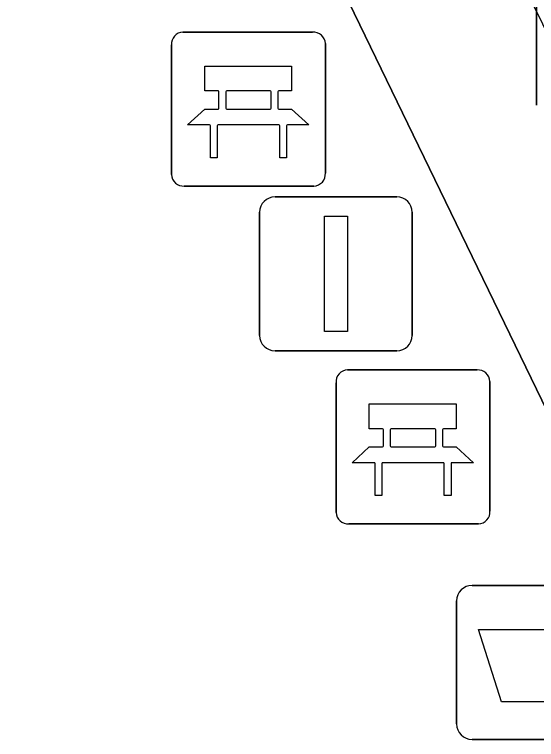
# Model space of a CAD drawing. Extents: x 160455 to 162082, y 388339 to 389736.
# Drawn here: x 161009.178 to 161012.565, y 388896.29 to 388900.994 of the extents above; entities that cross this region are included whole.
import ezdxf

# ---------------------------------------------------------------- set-up
doc = ezdxf.new("R2010")
doc.units = 0
for name, color, linetype in [('IMGEO_Afvalbak', 7, 'Continuous'), ('IMGEO_Bank', 7, 'Continuous'), ('IMGEO_Fietsenrek', 7, 'Continuous'), ('IMGEO_Lichtmast', 7, 'Continuous'), ('IMGEO_Voetgangersgebied_open', 7, 'Continuous'), ('IMGEO_Voetpad_open', 7, 'Continuous')]:
    doc.layers.add(name, color=color, linetype=linetype)

msp = doc.modelspace()

# ---------------------------------------------------------------- linework, layer by layer
at = {"layer": 'IMGEO_Afvalbak'}
for p, q in [((161012.1471, 388897.2895), (161012.9369, 388897.2895)), ((161012.9369, 388897.2895), (161012.1471, 388897.2895)), ((161012.0471, 388896.3905), (161012.0471, 388897.1895)), ((161012.0471, 388897.1895), (161012.0471, 388896.3905)), ((161012.9369, 388896.2905), (161012.1471, 388896.2905)), ((161012.1471, 388896.2905), (161012.9369, 388896.2905))]:
    msp.add_line(p, q, dxfattribs=at)
msp.add_lwpolyline([(161012.1898, 388897.0044), (161012.8942, 388897.0044), (161012.7454, 388896.5335), (161012.3386, 388896.5335), (161012.1898, 388897.0044)], dxfattribs=at)
for centre, start, end in [((161012.1471, 388897.1895), 90, 180), ((161012.1471, 388897.1895), 90, 180), ((161012.1471, 388896.3905), 180, 270), ((161012.1471, 388896.3905), 180, 270)]:
    msp.add_arc(centre, 0.1, start, end, dxfattribs=at)
at = {"layer": 'IMGEO_Bank'}
for p, q in [((161010.2709, 388900.8795), (161011.1118, 388900.8795)), ((161011.1118, 388900.8795), (161010.2709, 388900.8795)), ((161010.1965, 388899.9549), (161010.1965, 388900.7958)), ((161010.1965, 388900.7958), (161010.1965, 388899.9549)), ((161011.1955, 388900.8051), (161011.1955, 388899.9642)), ((161011.1955, 388899.9642), (161011.1955, 388900.8051)), ((161010.5051, 388900.3864), (161010.5051, 388900.4916)), ((161010.5487, 388900.4916), (161010.5487, 388900.3864)), ((161010.837, 388900.498), (161010.555, 388900.498)), ((161010.8433, 388900.3864), (161010.8433, 388900.4916)), ((161010.8869, 388900.4916), (161010.8869, 388900.3864)), ((161010.555, 388900.38), (161010.837, 388900.38)), ((161010.8928, 388900.2777), (161010.4997, 388900.2777)), ((161011.1211, 388899.8805), (161010.2802, 388899.8805)), ((161010.2802, 388899.8805), (161011.1211, 388899.8805)), ((161011.3389, 388898.6875), (161012.1798, 388898.6875)), ((161012.1798, 388898.6875), (161011.3389, 388898.6875)), ((161011.2645, 388897.7629), (161011.2645, 388898.6038)), ((161011.2645, 388898.6038), (161011.2645, 388897.7629)), ((161012.2635, 388898.6131), (161012.2635, 388897.7722)), ((161012.2635, 388897.7722), (161012.2635, 388898.6131)), ((161011.5731, 388898.1944), (161011.5731, 388898.2996)), ((161011.6167, 388898.2996), (161011.6167, 388898.1944)), ((161011.905, 388898.306), (161011.623, 388898.306)), ((161011.9113, 388898.1944), (161011.9113, 388898.2996)), ((161011.9549, 388898.2996), (161011.9549, 388898.1944)), ((161011.623, 388898.188), (161011.905, 388898.188)), ((161011.9608, 388898.0857), (161011.5677, 388898.0857)), ((161012.1891, 388897.6885), (161011.3482, 388897.6885)), ((161011.3482, 388897.6885), (161012.1891, 388897.6885))]:
    msp.add_line(p, q, dxfattribs=at)
for points in [[(161010.4987, 388900.498), (161010.4126, 388900.498), (161010.4126, 388900.659), (161010.9765, 388900.659), (161010.9765, 388900.498), (161010.8933, 388900.498)], [(161010.4434, 388900.2777), (161010.301, 388900.2777), (161010.4126, 388900.38), (161010.4987, 388900.38)], [(161010.8933, 388900.38), (161010.9765, 388900.38), (161011.0881, 388900.2777), (161010.9491, 388900.2777)], [(161010.4934, 388900.2713), (161010.4934, 388900.0638), (161010.4498, 388900.0638), (161010.4498, 388900.2713)], [(161010.9427, 388900.2713), (161010.9427, 388900.0638), (161010.8991, 388900.0638), (161010.8991, 388900.2713)], [(161011.5667, 388898.306), (161011.4806, 388898.306), (161011.4806, 388898.467), (161012.0445, 388898.467), (161012.0445, 388898.306), (161011.9613, 388898.306)], [(161011.5114, 388898.0857), (161011.369, 388898.0857), (161011.4806, 388898.188), (161011.5667, 388898.188)], [(161011.9613, 388898.188), (161012.0445, 388898.188), (161012.1561, 388898.0857), (161012.0171, 388898.0857)], [(161011.5614, 388898.0793), (161011.5614, 388897.8718), (161011.5178, 388897.8718), (161011.5178, 388898.0793)], [(161012.0107, 388898.0793), (161012.0107, 388897.8718), (161011.9671, 388897.8718), (161011.9671, 388898.0793)]]:
    msp.add_lwpolyline(points, dxfattribs=at)
for centre, radius, start, end in [((161010.2742, 388900.8016), 0.0779, 92.4484, 184.2845), ((161010.2742, 388900.8016), 0.0779, 92.4484, 184.2845), ((161011.1176, 388900.8018), 0.0779, 2.4484, 94.2845), ((161011.1176, 388900.8018), 0.0779, 2.4484, 94.2845), ((161010.4984, 388900.4913), 0.00671, 2.8957, 87.1043), ((161010.5554, 388900.4913), 0.00671, 92.8957, 177.1043), ((161010.8366, 388900.4913), 0.00671, 2.8957, 87.1043), ((161010.8936, 388900.4913), 0.00671, 92.8957, 177.1043), ((161010.4984, 388900.3867), 0.00671, 272.8957, 357.1043), ((161010.5554, 388900.3867), 0.00671, 182.8957, 267.1043), ((161010.8366, 388900.3867), 0.00671, 272.8957, 357.1043), ((161010.8936, 388900.3867), 0.00671, 182.8957, 267.1043), ((161010.4431, 388900.271), 0.00671, 2.8957, 87.1043), ((161010.5001, 388900.271), 0.00671, 92.8957, 177.1043), ((161010.8924, 388900.271), 0.00671, 2.8957, 87.1043), ((161010.9494, 388900.271), 0.00671, 92.8957, 177.1043), ((161010.2744, 388899.9582), 0.0779, 182.4484, 274.2845), ((161010.2744, 388899.9582), 0.0779, 182.4484, 274.2845), ((161011.1178, 388899.9584), 0.0779, 272.4484, 4.2845), ((161011.1178, 388899.9584), 0.0779, 272.4484, 4.2845), ((161011.3422, 388898.6096), 0.0779, 92.4484, 184.2845), ((161011.3422, 388898.6096), 0.0779, 92.4484, 184.2845), ((161012.1856, 388898.6098), 0.0779, 2.4484, 94.2845), ((161012.1856, 388898.6098), 0.0779, 2.4484, 94.2845), ((161011.5664, 388898.2993), 0.00671, 2.8957, 87.1043), ((161011.6234, 388898.2993), 0.00671, 92.8957, 177.1043), ((161011.9046, 388898.2993), 0.00671, 2.8957, 87.1043), ((161011.9616, 388898.2993), 0.00671, 92.8957, 177.1043), ((161011.5664, 388898.1947), 0.00671, 272.8957, 357.1043), ((161011.6234, 388898.1947), 0.00671, 182.8957, 267.1043), ((161011.9046, 388898.1947), 0.00671, 272.8957, 357.1043), ((161011.9616, 388898.1947), 0.00671, 182.8957, 267.1043), ((161011.5111, 388898.079), 0.00671, 2.8957, 87.1043), ((161011.5681, 388898.079), 0.00671, 92.8957, 177.1043), ((161011.9604, 388898.079), 0.00671, 2.8957, 87.1043), ((161012.0174, 388898.079), 0.00671, 92.8957, 177.1043), ((161011.3424, 388897.7662), 0.0779, 182.4484, 274.2845), ((161011.3424, 388897.7662), 0.0779, 182.4484, 274.2845), ((161012.1858, 388897.7664), 0.0779, 272.4484, 4.2845), ((161012.1858, 388897.7664), 0.0779, 272.4484, 4.2845)]:
    msp.add_arc(centre, radius, start, end, dxfattribs=at)
at = {"layer": 'IMGEO_Fietsenrek'}
for p, q in [((161012.5655, 388900.4049), (161012.5655, 388901.2458)), ((161012.5655, 388901.2458), (161012.5655, 388900.4049))]:
    msp.add_line(p, q, dxfattribs=at)
at = {"layer": 'IMGEO_Lichtmast'}
for p, q in [((161010.8691, 388899.8105), (161011.6589, 388899.8105)), ((161011.6589, 388899.8105), (161010.8691, 388899.8105)), ((161010.7691, 388898.9115), (161010.7691, 388899.7105)), ((161010.7691, 388899.7105), (161010.7691, 388898.9115)), ((161011.7589, 388899.7105), (161011.7589, 388898.9115)), ((161011.7589, 388898.9115), (161011.7589, 388899.7105)), ((161011.6589, 388898.8115), (161010.8691, 388898.8115)), ((161010.8691, 388898.8115), (161011.6589, 388898.8115))]:
    msp.add_line(p, q, dxfattribs=at)
msp.add_lwpolyline([(161011.189, 388899.686), (161011.339, 388899.686), (161011.339, 388898.936), (161011.189, 388898.936), (161011.189, 388899.686)], dxfattribs=at)
for centre, start, end in [((161010.8691, 388899.7105), 90, 180), ((161010.8691, 388899.7105), 90, 180), ((161011.6589, 388899.7105), 0, 90), ((161011.6589, 388899.7105), 360, 90), ((161010.8691, 388898.9115), 180, 270), ((161010.8691, 388898.9115), 180, 270), ((161011.6589, 388898.9115), 270, 0), ((161011.6589, 388898.9115), 270, 0)]:
    msp.add_arc(centre, 0.1, start, end, dxfattribs=at)
at = {"layer": 'IMGEO_Voetgangersgebied_open'}
msp.add_lwpolyline([(161015.666, 388892.264), (161013.227, 388897.198), (161010.41, 388903.012), (161010.063, 388903.661), (161008.17, 388907.587), (161004.808, 388905.955), (161003.376, 388905.234), (161000, 388903.599), (160998.317, 388902.784), (160991.855, 388899.597), (160985.389, 388896.441), (160979.97, 388893.785)], dxfattribs=at)
at = {"layer": 'IMGEO_Voetpad_open'}
msp.add_lwpolyline([(161011.034, 388904.127), (161010.063, 388903.661), (161010.41, 388903.012), (161013.227, 388897.198), (161014.199, 388897.674), (161013.7, 388898.708)], close=True, dxfattribs=at)

doc.saveas('drawing.dxf')
